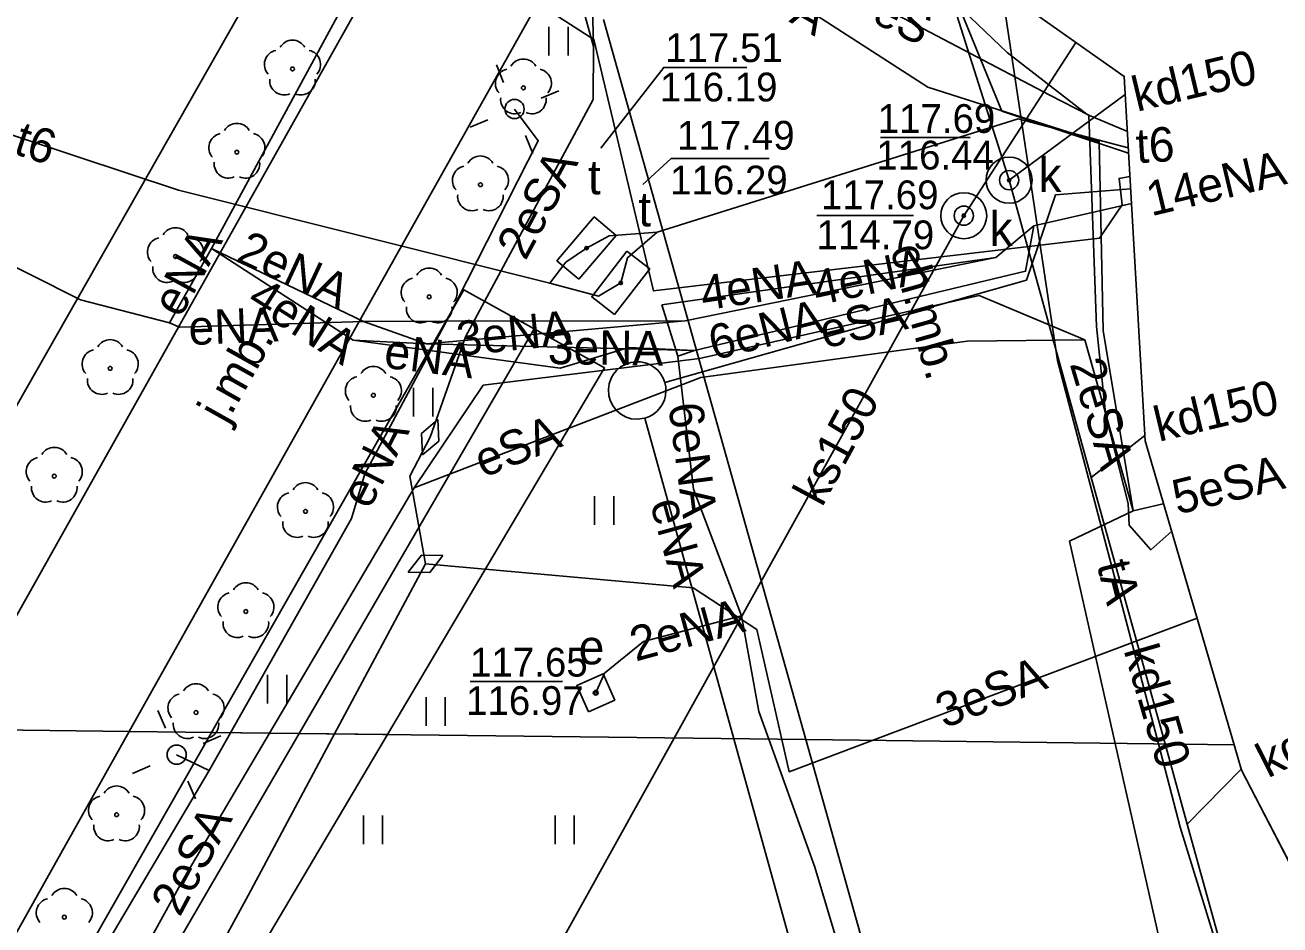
# Model space of a CAD drawing. Extents: x 6434771 to 6436222, y 5663454 to 5664782.
# Drawn here: x 6435293.57 to 6435326.3, y 5663938.8 to 5663962.26 of the extents above; entities that cross this region are included whole.
import ezdxf

# ---------------------------------------------------------------- set-up
doc = ezdxf.new("R2010")
doc.units = 0
for name, color, linetype in [('Warstwa 1', 7, 'Continuous'), ('Warstwa 10', 7, 'Continuous'), ('Warstwa 11', 7, 'Continuous'), ('Warstwa 12', 7, 'Continuous'), ('Warstwa 13', 7, 'Continuous'), ('Warstwa 14', 7, 'Continuous'), ('Warstwa 15', 7, 'Continuous'), ('Warstwa 19', 7, 'Continuous'), ('Warstwa 2', 7, 'Continuous'), ('Warstwa 4', 7, 'Continuous'), ('Warstwa 5', 7, 'Continuous'), ('Warstwa 6', 7, 'Continuous'), ('Warstwa 7', 7, 'Continuous'), ('Warstwa 8', 7, 'Continuous'), ('Warstwa 9', 7, 'Continuous')]:
    doc.layers.add(name, color=color, linetype=linetype)

msp = doc.modelspace()

# ---------------------------------------------------------------- linework, layer by layer
at = {"layer": 'Warstwa 1'}
msp.add_lwpolyline([(6435319.863, 5663962.596), (6435322.243, 5663960.917), (6435322.788, 5663951.42), (6435325.11, 5663943.492), (6435325.304, 5663942.83), (6435329.409, 5663934.91)], dxfattribs=at)
at = {"layer": 'Warstwa 10'}
for points in [[(6435306.79, 5663967.53), (6435308.4, 5663961.7)], [(6435306.79, 5663967.53), (6435320.306, 5663960.431), (6435321.32, 5663959.908), (6435321.524, 5663954.396), (6435321.766, 5663952.073), (6435322.348, 5663949.786), (6435322.371, 5663949.215), (6435322.934, 5663948.578), (6435323.489, 5663949.062)], [(6435308.3, 5663965.9), (6435308.4, 5663961.7)], [(6435308.3, 5663965.9), (6435314.36, 5663962.423), (6435317.119, 5663960.639), (6435321.592, 5663959.215), (6435321.692, 5663954.294), (6435322.476, 5663949.594)], [(6435308.4, 5663961.7), (6435308.39, 5663960.32), (6435305.06, 5663954.13), (6435304.14, 5663951.51)], [(6435321.219, 5663954.049), (6435318.463, 5663955.203), (6435311.163, 5663953.561), (6435305.524, 5663952.869), (6435303.721, 5663950.191)], [(6435300.719, 5663943.786), (6435306.852, 5663954.338)], [(6435321.219, 5663954.049), (6435318.149, 5663954.016), (6435311.197, 5663953.07), (6435306.223, 5663951.16), (6435303.721, 5663950.191)], [(6435322.476, 5663949.594), (6435321.219, 5663954.049)], [(6435304.14, 5663951.51), (6435303.61, 5663950.5), (6435304.02, 5663948.21)], [(6435303.721, 5663950.191), (6435299.952, 5663943.796)], [(6435323.258, 5663949.775), (6435322.476, 5663949.594)], [(6435322.476, 5663949.594), (6435320.816, 5663948.804), (6435322.005, 5663943.529)], [(6435304.02, 5663948.21), (6435301.647, 5663943.776)], [(6435313.311, 5663943.634), (6435312.658, 5663946.502), (6435311, 5663947.583), (6435304.02, 5663948.21)], [(6435324.142, 5663946.796), (6435315.666, 5663943.606)], [(6435277.064, 5663902.625), (6435277.749, 5663904.267), (6435300.719, 5663943.786)], [(6435291.552, 5663928.846), (6435297.728, 5663940.022), (6435299.952, 5663943.796)], [(6435291.988, 5663925.981), (6435299.392, 5663939.562), (6435301.647, 5663943.776)], [(6435315.666, 5663943.606), (6435313.503, 5663942.792), (6435313.311, 5663943.634)], [(6435335.178, 5663890.938), (6435330.717, 5663909.083), (6435328.052, 5663922.765), (6435325.082, 5663930.262), (6435323.151, 5663938.445), (6435322.005, 5663943.529)]]:
    msp.add_lwpolyline(points, dxfattribs=at)
at = {"layer": 'Warstwa 11'}
for centre in [(6435300.549, 5663961.114), (6435306.572, 5663960.622), (6435299.099, 5663958.945), (6435305.451, 5663958.095), (6435297.498, 5663956.225), (6435304.115, 5663955.173), (6435295.794, 5663953.307), (6435302.659, 5663952.606), (6435294.336, 5663950.498), (6435300.888, 5663949.579), (6435299.333, 5663946.968), (6435298.033, 5663944.334), (6435295.961, 5663941.669), (6435294.598, 5663938.997)]:
    msp.add_circle(centre, 0.05, dxfattribs=at)
for centre, start, end in [((6435300.549, 5663961.489), 30.1471, 149.8529), ((6435300.192, 5663961.23), 102.1471, 221.8529), ((6435300.906, 5663961.23), 318.1471, 77.8529), ((6435306.215, 5663960.738), 102.1471, 221.8529), ((6435306.572, 5663960.997), 30.1471, 149.8529), ((6435306.929, 5663960.738), 318.1471, 77.8529), ((6435300.329, 5663960.811), 174.1471, 293.8529), ((6435300.769, 5663960.811), 246.1471, 5.8529), ((6435306.352, 5663960.319), 174.1471, 293.8529), ((6435306.792, 5663960.319), 246.1471, 5.8529), ((6435298.742, 5663959.061), 102.1471, 221.8529), ((6435299.099, 5663959.32), 30.1471, 149.8529), ((6435299.456, 5663959.061), 318.1471, 77.8529), ((6435305.451, 5663958.47), 30.1471, 149.8529), ((6435298.879, 5663958.642), 174.1471, 293.8529), ((6435299.319, 5663958.642), 246.1471, 5.8529), ((6435305.094, 5663958.211), 102.1471, 221.8529), ((6435305.808, 5663958.211), 318.1471, 77.8529), ((6435305.231, 5663957.792), 174.1471, 293.8529), ((6435305.671, 5663957.792), 246.1471, 5.8529), ((6435297.498, 5663956.6), 30.1471, 149.8529), ((6435297.141, 5663956.341), 102.1471, 221.8529), ((6435297.855, 5663956.341), 318.1471, 77.8529), ((6435297.278, 5663955.922), 174.1471, 293.8529), ((6435297.718, 5663955.922), 246.1471, 5.8529), ((6435304.115, 5663955.548), 30.1471, 149.8529), ((6435303.758, 5663955.289), 102.1471, 221.8529), ((6435304.472, 5663955.289), 318.1471, 77.8529), ((6435303.895, 5663954.87), 174.1471, 293.8529), ((6435304.335, 5663954.87), 246.1471, 5.8529), ((6435295.794, 5663953.682), 30.1471, 149.8529), ((6435295.437, 5663953.423), 102.1471, 221.8529), ((6435296.151, 5663953.423), 318.1471, 77.8529), ((6435302.659, 5663952.981), 30.1471, 149.8529), ((6435295.574, 5663953.004), 174.1471, 293.8529), ((6435296.014, 5663953.004), 246.1471, 5.8529), ((6435302.302, 5663952.722), 102.1471, 221.8529), ((6435303.016, 5663952.722), 318.1471, 77.8529), ((6435302.439, 5663952.303), 174.1471, 293.8529), ((6435302.879, 5663952.303), 246.1471, 5.8529), ((6435294.336, 5663950.873), 30.1471, 149.8529), ((6435293.979, 5663950.614), 102.1471, 221.8529), ((6435294.693, 5663950.614), 318.1471, 77.8529), ((6435300.888, 5663949.954), 30.1471, 149.8529), ((6435294.116, 5663950.195), 174.1471, 293.8529), ((6435294.556, 5663950.195), 246.1471, 5.8529), ((6435300.531, 5663949.695), 102.1471, 221.8529), ((6435301.245, 5663949.695), 318.1471, 77.8529), ((6435300.668, 5663949.276), 174.1471, 293.8529), ((6435301.108, 5663949.276), 246.1471, 5.8529), ((6435299.333, 5663947.343), 30.1471, 149.8529), ((6435298.976, 5663947.084), 102.1471, 221.8529), ((6435299.69, 5663947.084), 318.1471, 77.8529), ((6435299.113, 5663946.665), 174.1471, 293.8529), ((6435299.553, 5663946.665), 246.1471, 5.8529), ((6435298.033, 5663944.709), 30.1471, 149.8529), ((6435297.676, 5663944.45), 102.1471, 221.8529), ((6435298.39, 5663944.45), 318.1471, 77.8529), ((6435297.813, 5663944.031), 174.1471, 293.8529), ((6435298.253, 5663944.031), 246.1471, 5.8529), ((6435295.961, 5663942.044), 30.1471, 149.8529), ((6435295.604, 5663941.785), 102.1471, 221.8529), ((6435296.318, 5663941.785), 318.1471, 77.8529), ((6435295.741, 5663941.366), 174.1471, 293.8529), ((6435296.181, 5663941.366), 246.1471, 5.8529), ((6435294.241, 5663939.113), 102.1471, 221.8529), ((6435294.598, 5663939.372), 30.1471, 149.8529), ((6435294.955, 5663939.113), 318.1471, 77.8529)]:
    msp.add_arc(centre, 0.375, start, end, dxfattribs=at)
at = {"layer": 'Warstwa 12'}
for points in [[(6435322.325, 5663959.479), (6435321.28, 5663959.929), (6435319.19, 5663961.544), (6435316.135, 5663964.461), (6435313.799, 5663967.28), (6435310.485, 5663972.83), (6435309.721, 5663976.569), (6435309.157, 5663982.046), (6435310.123, 5663985.015), (6435314.203, 5663991.626), (6435315.59, 5663993.009), (6435317.8, 5663994.663), (6435320.505, 5663995.9), (6435326.879, 5663997.863), (6435330.255, 5663999.152), (6435336.341, 5664001.289), (6435361.008, 5664008.331), (6435388.132, 5664015.734)], [(6435326.646, 5664005.876), (6435326.051, 5664005.463), (6435323.064, 5663999.949), (6435321.561, 5663998.857), (6435320.381, 5663997.252), (6435316.039, 5663989.624), (6435309.878, 5663978.858), (6435305.442, 5663970.921), (6435305.515, 5663969.49), (6435298.436, 5663956.435)], [(6435340.772, 5663995.545), (6435329.026, 5663990.127), (6435321.285, 5663985.98), (6435317.951, 5663982.34), (6435316.584, 5663978.477), (6435316.608, 5663975.506), (6435317.524, 5663968.495), (6435317.487, 5663963.845), (6435319.051, 5663960.016), (6435322.357, 5663958.92)], [(6435296.078, 5663969.804), (6435308.413, 5663961.884), (6435309.964, 5663955.325), (6435321.602, 5663956.705), (6435322.192, 5663957.568), (6435322.11, 5663958.259), (6435322.392, 5663958.307)], [(6435319.856, 5663967.666), (6435318.824, 5663966.029), (6435318.678, 5663963.841), (6435318.889, 5663963.543), (6435319.05, 5663963.176), (6435320.503, 5663953.508), (6435323.135, 5663943.516)], [(6435277.797, 5663963.253), (6435278.93, 5663965.28), (6435285.06, 5663962.19), (6435290.85, 5663960.18), (6435297.58, 5663957.95), (6435307.26, 5663955.53)], [(6435297.343, 5663954.498), (6435295.02, 5663955.096), (6435285.626, 5663959.81)], [(6435306.341, 5663960.069), (6435306.961, 5663959.242), (6435304.564, 5663954.541)], [(6435310.06, 5663956.86), (6435319.48, 5663959.81), (6435322.349, 5663959.061)], [(6435309.741, 5663952.007), (6435309.859, 5663952.051), (6435309.965, 5663952.112), (6435310.06, 5663952.189), (6435310.143, 5663952.283), (6435310.202, 5663952.376), (6435310.25, 5663952.487), (6435310.279, 5663952.601), (6435310.29, 5663952.729), (6435310.284, 5663952.828), (6435310.262, 5663952.935), (6435319.69, 5663955.61), (6435320.45, 5663957.83), (6435322.411, 5663957.99)], [(6435319.885, 5663957.026), (6435322.432, 5663957.602)], [(6435307.26, 5663955.53), (6435307.68, 5663956.08), (6435308.219, 5663956.443), (6435308.81, 5663956.76), (6435310.06, 5663956.86)], [(6435307.26, 5663955.53), (6435308.53, 5663955.19), (6435309.111, 5663955.536), (6435309.29, 5663956.19), (6435310.06, 5663956.86)], [(6435319.885, 5663957.026), (6435319.671, 5663955.838), (6435311.035, 5663953.772)], [(6435318.895, 5663956.198), (6435319.885, 5663957.026)], [(6435298.436, 5663956.435), (6435297.343, 5663954.498)], [(6435298.436, 5663956.435), (6435302.128, 5663954.04)], [(6435298.436, 5663956.435), (6435302.404, 5663954.527)], [(6435318.895, 5663956.198), (6435310.18, 5663954.963)], [(6435310.795, 5663954.545), (6435318.895, 5663956.198)], [(6435310.18, 5663954.963), (6435310.603, 5663953.628)], [(6435297.343, 5663954.498), (6435297.601, 5663954.385), (6435302.404, 5663954.527)], [(6435304.564, 5663954.541), (6435302.436, 5663950.556), (6435302.091, 5663949.39), (6435298.929, 5663943.808)], [(6435302.404, 5663954.527), (6435304.564, 5663954.541)], [(6435302.404, 5663954.527), (6435304.047, 5663953.947)], [(6435304.047, 5663953.947), (6435310.795, 5663954.545)], [(6435304.564, 5663954.541), (6435310.795, 5663954.545)], [(6435300.719, 5663943.786), (6435306.852, 5663954.338)], [(6435302.128, 5663954.04), (6435307.529, 5663953.315), (6435309.326, 5663953.853), (6435311.035, 5663953.772)], [(6435302.128, 5663954.04), (6435304.047, 5663953.947)], [(6435304.047, 5663953.947), (6435311.035, 5663953.772)], [(6435310.603, 5663953.628), (6435311.035, 5663953.772)], [(6435310.603, 5663953.628), (6435311.012, 5663950.162), (6435312.262, 5663946.857), (6435312.712, 5663944.362), (6435312.974, 5663943.638)], [(6435312.06, 5663943.65), (6435309.741, 5663952.007), (6435309.54, 5663951.98), (6435309.387, 5663951.995), (6435309.25, 5663952.038), (6435309.11, 5663952.115), (6435309, 5663952.209), (6435308.909, 5663952.323), (6435308.843, 5663952.451), (6435308.803, 5663952.589), (6435308.79, 5663952.763), (6435308.811, 5663952.908), (6435308.862, 5663953.052), (6435308.92, 5663953.152), (6435309, 5663953.251), (6435309.108, 5663953.343), (6435309.248, 5663953.421), (6435309.37, 5663953.461), (6435309.494, 5663953.479), (6435309.627, 5663953.475), (6435309.749, 5663953.451), (6435309.866, 5663953.406), (6435309.978, 5663953.339), (6435310.075, 5663953.256), (6435310.156, 5663953.159), (6435310.218, 5663953.053), (6435310.262, 5663952.935)], [(6435308.459, 5663944.85), (6435308.683, 5663945.36), (6435309.703, 5663946.188), (6435312.262, 5663946.857)], [(6435277.064, 5663902.625), (6435277.749, 5663904.267), (6435300.719, 5663943.786)], [(6435298.929, 5663943.808), (6435298.372, 5663942.825), (6435289.347, 5663927.583), (6435289.621, 5663926.051), (6435286.077, 5663921.321), (6435283.401, 5663917.752), (6435284.602, 5663914.954), (6435285.463, 5663912.9), (6435291.696, 5663909.473), (6435294.551, 5663907.906), (6435294.33, 5663907.398), (6435294.169, 5663906.988), (6435294.33, 5663907.398), (6435294.978, 5663907.686), (6435306.302, 5663901.433), (6435310.092, 5663899.344), (6435317.243, 5663895.442), (6435320.698, 5663893.445), (6435325.527, 5663890.752), (6435328.01, 5663889.543)], [(6435463.66, 5663935.12), (6435460.91, 5663924.89), (6435462.44, 5663921.82), (6435441.07, 5663889.25), (6435356.73, 5663869.46), (6435331.52, 5663884.2), (6435330.44, 5663887.89), (6435327.58, 5663889.55), (6435318.31, 5663921.18), (6435313.59, 5663921.38), (6435311.91, 5663927.16), (6435315.9, 5663929.81), (6435312.06, 5663943.65)], [(6435312.974, 5663943.638), (6435314.172, 5663940.298), (6435317.441, 5663929.374), (6435323.322, 5663906.081), (6435326.259, 5663895.904), (6435327.936, 5663890.185), (6435328.01, 5663889.543)], [(6435320.062, 5663866.479), (6435319.956, 5663866.85), (6435327.742, 5663882.187), (6435336.65, 5663898.5), (6435336.913, 5663902.077), (6435332.781, 5663910.218), (6435328.55, 5663925.06), (6435328.561, 5663926.799), (6435327.123, 5663930.287), (6435323.706, 5663941.349), (6435323.135, 5663943.516)], [(6435298.372, 5663942.825), (6435297.528, 5663943.235)]]:
    msp.add_lwpolyline(points, dxfattribs=at)
at = {"layer": 'Warstwa 14'}
for p, q in [((6435315.883, 5663959.329), (6435318.227, 5663959.329)), ((6435316.751, 5663957.295), (6435314.224, 5663957.295)), ((6435305.183, 5663945.146), (6435307.589, 5663945.146))]:
    msp.add_line(p, q, dxfattribs=at)
for points in [[(6435308.588, 5663959.047), (6435310.231, 5663961.155), (6435312.396, 5663961.155)], [(6435309.684, 5663958.103), (6435310.422, 5663958.782), (6435312.981, 5663958.782)]]:
    msp.add_lwpolyline(points, dxfattribs=at)
for centre in [(6435319.24, 5663958.214), (6435318.058, 5663957.288), (6435308.219, 5663956.443), (6435309.111, 5663955.536), (6435308.459, 5663944.85)]:
    msp.add_circle(centre, 0.045, dxfattribs=at)
at = {"layer": 'Warstwa 15'}
for centre in [(6435319.24, 5663958.214), (6435318.058, 5663957.288)]:
    msp.add_circle(centre, 0.6, dxfattribs=at)
at = {"layer": 'Warstwa 19'}
for points in [[(6435303.944, 5663951.05), (6435304.37, 5663951.412), (6435304.336, 5663951.97), (6435303.91, 5663951.608)], [(6435304.471, 5663948.426), (6435303.912, 5663948.435), (6435303.569, 5663947.994), (6435304.128, 5663947.985)]]:
    msp.add_lwpolyline(points, close=True, dxfattribs=at)
at = {"layer": 'Warstwa 2'}
for centre in [(6435306.341, 5663960.069), (6435297.528, 5663943.235)]:
    msp.add_circle(centre, 0.25, dxfattribs=at)
at = {"layer": 'Warstwa 4'}
for points in [[(6435306.056, 5663960.763), (6435305.866, 5663961.225)], [(6435307.035, 5663960.354), (6435307.497, 5663960.544)], [(6435305.647, 5663959.784), (6435305.185, 5663959.594)], [(6435306.626, 5663959.375), (6435306.816, 5663958.913)], [(6435297.233, 5663943.924), (6435297.036, 5663944.384)], [(6435298.217, 5663943.53), (6435298.677, 5663943.727)], [(6435296.839, 5663942.94), (6435296.379, 5663942.743)], [(6435297.823, 5663942.546), (6435298.02, 5663942.086)]]:
    msp.add_lwpolyline(points, dxfattribs=at)
for points in [[(6435308.019, 5663955.629), (6435307.447, 5663956.115), (6435308.419, 5663957.257), (6435308.991, 5663956.771)], [(6435308.949, 5663954.713), (6435308.356, 5663955.172), (6435309.273, 5663956.359), (6435309.866, 5663955.9)], [(6435308.266, 5663944.356), (6435307.965, 5663945.043), (6435308.652, 5663945.344), (6435308.953, 5663944.657)]]:
    msp.add_lwpolyline(points, close=True, dxfattribs=at)
for centre in [(6435319.24, 5663958.214), (6435318.058, 5663957.288)]:
    msp.add_circle(centre, 0.25, dxfattribs=at)
at = {"layer": 'Warstwa 5'}
for p, q in [((6435296.293, 5663943.84), (6435306.76, 5663962.494)), ((6435308.659, 5663962.401), (6435313.936, 5663943.627)), ((6435307.239, 5663961.46), (6435307.239, 5663962.21)), ((6435307.739, 5663961.46), (6435307.739, 5663962.21)), ((6435303.708, 5663952.05), (6435303.708, 5663952.8)), ((6435304.208, 5663952.05), (6435304.208, 5663952.8)), ((6435308.429, 5663949.225), (6435308.429, 5663949.975)), ((6435308.929, 5663949.225), (6435308.929, 5663949.975)), ((6435299.9, 5663944.567), (6435299.9, 5663945.317)), ((6435300.4, 5663944.567), (6435300.4, 5663945.317)), ((6435304.034, 5663943.986), (6435304.034, 5663944.736)), ((6435304.534, 5663943.986), (6435304.534, 5663944.736)), ((6435281.923, 5663918.232), (6435296.293, 5663943.84)), ((6435296.293, 5663943.84), (6435313.936, 5663943.627)), ((6435296.293, 5663943.84), (6435313.936, 5663943.627)), ((6435313.936, 5663943.627), (6435317.606, 5663930.572)), ((6435302.399, 5663940.902), (6435302.399, 5663941.652)), ((6435302.899, 5663940.902), (6435302.899, 5663941.652)), ((6435307.399, 5663940.902), (6435307.399, 5663941.652)), ((6435307.899, 5663940.902), (6435307.899, 5663941.652))]:
    msp.add_line(p, q, dxfattribs=at)
at = {"layer": 'Warstwa 6'}
for centre, radius in [((6435319.24, 5663958.214), 0.045), ((6435318.058, 5663957.288), 0.045), ((6435308.219, 5663956.443), 0.045), ((6435309.111, 5663955.536), 0.045), ((6435308.458, 5663944.85), 0.0625)]:
    msp.add_circle(centre, radius, dxfattribs=at)
at = {"layer": 'Warstwa 7'}
for points in [[(6435318.859, 5663968.192), (6435317.477, 5663963.785), (6435319.24, 5663958.214)], [(6435320.985, 5663961.805), (6435318.058, 5663957.288), (6435310.503, 5663943.668)], [(6435319.24, 5663958.214), (6435322.27, 5663960.447)], [(6435323.309, 5663943.514), (6435321.385, 5663950.462), (6435319.24, 5663958.214)], [(6435321.385, 5663950.462), (6435322.78, 5663951.558)], [(6435277.082, 5663904.108), (6435297.458, 5663920.155), (6435310.503, 5663943.668)], [(6435328.593, 5663875.627), (6435331.362, 5663881.343), (6435337.508, 5663893.37), (6435336.735, 5663896.07), (6435333.833, 5663906.207), (6435331.332, 5663914.94), (6435329.182, 5663922.449), (6435327.96, 5663926.717), (6435326.648, 5663931.455), (6435323.888, 5663941.424), (6435323.309, 5663943.514)], [(6435323.888, 5663941.424), (6435325.291, 5663942.856)]]:
    msp.add_lwpolyline(points, dxfattribs=at)
at = {"layer": 'Warstwa 8'}
for p, q in [((6435288.565, 5663943.933), (6435303.779, 5663970.651)), ((6435291.684, 5663943.896), (6435305.932, 5663969.275)), ((6435296.293, 5663943.84), (6435306.76, 5663962.494)), ((6435281.923, 5663918.232), (6435296.293, 5663943.84)), ((6435291.684, 5663943.896), (6435296.293, 5663943.84)), ((6435291.684, 5663943.896), (6435296.293, 5663943.84))]:
    msp.add_line(p, q, dxfattribs=at)
for points in [[(6435303.025, 5663943.759), (6435308.69, 5663953.321), (6435305.014, 5663955.355), (6435298.436, 5663943.814)], [(6435298.436, 5663943.814), (6435277.11, 5663906.401), (6435277.089, 5663904.744), (6435279.062, 5663903.316), (6435303.025, 5663943.759)]]:
    msp.add_lwpolyline(points, close=True, dxfattribs=at)
at = {"layer": 'Warstwa 9'}
for p, q in [((6435308.659, 5663962.401), (6435313.936, 5663943.627)), ((6435319.863, 5663962.596), (6435322.243, 5663960.917)), ((6435322.243, 5663960.917), (6435322.788, 5663951.42)), ((6435322.788, 5663951.42), (6435325.11, 5663943.492)), ((6435313.936, 5663943.627), (6435325.11, 5663943.492)), ((6435313.936, 5663943.627), (6435325.11, 5663943.492)), ((6435313.936, 5663943.627), (6435317.606, 5663930.572)), ((6435325.11, 5663943.492), (6435325.304, 5663942.83)), ((6435325.304, 5663942.83), (6435329.409, 5663934.91))]:
    msp.add_line(p, q, dxfattribs=at)

# ---------------------------------------------------------------- texts
at = {"layer": 'Warstwa 11'}
for s, rotation, p in [('eSA', 330.1555, (6435312.203, 5663963.086)), ('eS', 333.1062, (6435315.615, 5663962.366)), ('2eSA', 61.719, (6435306.626, 5663956.091)), ('eSA', 13.3671, (6435314.427, 5663953.82)), ('2eSA', 286.4388, (6435320.817, 5663953.425)), ('eSA', 21.6979, (6435305.52, 5663950.446)), ('5eSA', 13.688, (6435323.625, 5663949.492)), ('3eSA', 21.314, (6435317.55, 5663943.913)), ('2eSA', 61.7706, (6435297.609, 5663938.981))]:
    msp.add_text(s, height=0.9, rotation=rotation, dxfattribs=at).set_placement(p)
at = {"layer": 'Warstwa 13'}
for s, rotation, p in [('t6', 341.6662, (6435293.24, 5663958.915)), ('t6', 3.283, (6435322.573, 5663958.657)), ('14eNA', 13.4416, (6435322.946, 5663957.27)), ('2eNA', 335.0084, (6435299.039, 5663956.114)), ('eNA', 61.2435, (6435297.621, 5663954.591)), ('4eNA', 12.2212, (6435314.229, 5663954.94)), ('4eNA', 8.7548, (6435311.262, 5663954.809)), ('4eNA', 327.7204, (6435299.319, 5663954.972)), ('eNA', 2.3835, (6435297.854, 5663953.914)), ('6eNA', 14.1463, (6435311.537, 5663953.514)), ('3eNA', 5.7582, (6435304.869, 5663953.63)), ('3eNA', 359.2617, (6435307.204, 5663953.419)), ('eNA', 353.0451, (6435302.909, 5663953.327)), ('6eNA', 277.409, (6435310.35, 5663952.36)), ('eNA', 62.928, (6435302.553, 5663949.599)), ('eNA', 285.5106, (6435309.869, 5663949.792)), ('tA', 284.21, (6435321.523, 5663948.189)), ('2eNA', 15.3495, (6435309.499, 5663945.661))]:
    msp.add_text(s, height=0.9, rotation=rotation, dxfattribs=at).set_placement(p)
at = {"layer": 'Warstwa 14'}
for s, p in [('116.19', (6435310.131, 5663960.267)), ('116.44', (6435315.777, 5663958.492)), ('116.29', (6435310.398, 5663957.843)), ('114.79', (6435314.218, 5663956.413)), ('116.97', (6435305.077, 5663944.271))]:
    msp.add_text(s, height=0.75, dxfattribs=at).set_placement(p)
at = {"layer": 'Warstwa 5'}
for s, p in [('k', (6435320.006, 5663957.903)), ('t', (6435308.256, 5663957.844)), ('t', (6435309.57, 5663957.008)), ('k', (6435318.733, 5663956.497)), ('e', (6435308.014, 5663945.59))]:
    msp.add_text(s, height=0.9, dxfattribs=at).set_placement(p)
at = {"layer": 'Warstwa 6'}
for s, p in [('117.51', (6435310.271, 5663961.293)), ('117.69', (6435315.813, 5663959.446)), ('117.49', (6435310.577, 5663959.009)), ('117.69', (6435314.332, 5663957.457)), ('117.65', (6435305.181, 5663945.271))]:
    msp.add_text(s, height=0.75, dxfattribs=at).set_placement(p)
at = {"layer": 'Warstwa 7'}
for s, rotation, p in [('kd150', 13.4473, (6435322.573, 5663959.995)), ('kd150', 13.4473, (6435323.144, 5663951.389)), ('ks150', 61.6732, (6435314.362, 5663949.666)), ('kd150', 286.1695, (6435322.223, 5663945.961)), ('kd150', 26.8946, (6435325.99, 5663942.613))]:
    msp.add_text(s, height=0.9, rotation=rotation, dxfattribs=at).set_placement(p)
at = {"layer": 'Warstwa 8'}
msp.add_text('j.mb.', height=0.9, rotation=60.7049, dxfattribs=at).set_placement((6435298.818, 5663951.83))
at = {"layer": 'Warstwa 9'}
msp.add_text('ch.mb.', height=0.9, rotation=285.6997, dxfattribs=at).set_placement((6435316.134, 5663956.421))

doc.saveas('drawing.dxf')
